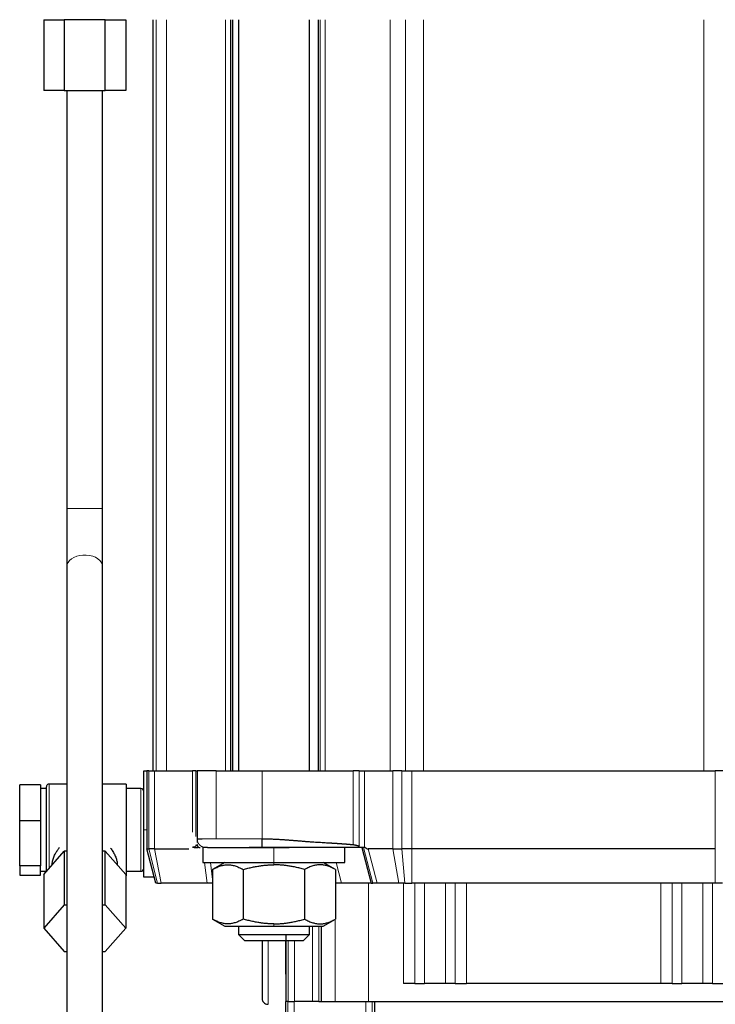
# Model space of a CAD drawing. Header units: inches. Extents: x 0 to 20790, y -12 to 14700.
# Tile 417 of 441: x 13872 to 13990, y 11618 to 11785. Entities that reach past the tile are written whole.
import ezdxf

# ---------------------------------------------------------------- set-up
doc = ezdxf.new("R2010")
doc.units = ezdxf.units.IN
doc.layers.add('1', color=7, linetype='Continuous', true_color=0xffffff)
doc.layers.add('254', color=7, linetype='Continuous', true_color=0xffffff)
doc.styles.add('latin_extended', font='simplex.shx')
doc.dimstyles.get("Standard").update_dxf_attribs({"dimtxt": 0.18, "dimasz": 0.18, "dimexe": 0.18, "dimexo": 0.0625, "dimgap": 0.09, "dimtad": 0, "dimtih": 1, "dimtoh": 1, "dimdec": 4, "dimzin": 0, "dimdsep": 46, "dimtxsty": 'Standard', "dimcen": 0.09, "dimadec": 0, "dimazin": 0, "dimtfac": 1, "dimtdec": 4, "dimtofl": 0, "dimtmove": 0, "dimatfit": 3, "dimfxl": 1, "dimtolj": 1, "dimtzin": 0, "dimarcsym": 0})

# ---------------------------------------------------------------- blocks, each defined once
blk = doc.blocks.new('_U8')
at = {"layer": '254', "color": 3, "linetype": 'Continuous', "lineweight": 13, "transparency": 16777216}
for p, q in [((13940.84, 12760.44), (13940.84, 13273.44)), ((14453.84, 10418.96), (14453.84, 13273.44)), ((14331.34, 13238.44), (14063.34, 13238.44))]:
    blk.add_line(p, q, dxfattribs=at)
at = {"layer": '254', "color": 3, "transparency": 16777216}
for points in [[(14063.34, 13258.86), (14063.34, 13218.02), (13940.84, 13238.44)], [(14331.34, 13218.02), (14331.34, 13258.86), (14453.84, 13238.44)]]:
    blk.add_solid(points, dxfattribs=at)
at = {"layer": 'Defpoints', "color": 0, "transparency": 16777216}
for p in [(13940.84, 13238.44), (13940.84, 12725.44), (14453.84, 10383.96)]:
    blk.add_point(p, dxfattribs=at)
at = {"layer": '254', "color": 2, "lineweight": 13, "transparency": 16777216, "insert": (14074.35, 13422.19), "char_height": 122.5, "attachment_point": 1, "style": 'latin_extended'}
blk.add_mtext('\\A1;513', dxfattribs=at)

msp = doc.modelspace()

# ---------------------------------------------------------------- linework, layer by layer
at = {"layer": '1', "color": 2, "linetype": 'Continuous', "lineweight": 25}
for p, q in [((13875.95, 11784.942), (13879.414, 11784.942)), ((13875.95, 11784.942), (13875.95, 11772.942)), ((13886.342, 11784.942), (13879.414, 11784.942)), ((13879.414, 11784.942), (13879.414, 11772.942)), ((13886.342, 11784.942), (13889.807, 11784.942)), ((13886.342, 11772.942), (13886.342, 11784.942)), ((13889.807, 11784.942), (13889.807, 11772.942)), ((13894.378, 11784.942), (13894.378, 11657.942)), ((13907.574, 11657.942), (13907.574, 11784.942)), ((13907.878, 11784.942), (13907.878, 11657.942)), ((13908.878, 11784.94), (13908.878, 11657.943)), ((13920.878, 11657.943), (13920.878, 11784.94)), ((13922.378, 11784.942), (13922.378, 11657.942)), ((13879.414, 11772.942), (13875.95, 11772.942)), ((13879.414, 11772.942), (13886.342, 11772.942)), ((13879.878, 11772.942), (13879.878, 11702.29)), ((13885.878, 11702.29), (13885.878, 11772.942)), ((13889.807, 11772.942), (13886.342, 11772.942)), ((13879.878, 11702.29), (13879.878, 11692.461)), ((13885.878, 11692.461), (13885.878, 11702.29)), ((13879.878, 11692.461), (13879.878, 11608.206)), ((13885.878, 11608.206), (13885.878, 11692.461)), ((13892.878, 11657.942), (13893.378, 11657.942)), ((13892.878, 11647.942), (13892.878, 11657.942)), ((13893.708, 11657.942), (13893.378, 11657.942)), ((13893.378, 11657.942), (13893.378, 11644.742)), ((13893.708, 11657.942), (13894.652, 11657.942)), ((13894.652, 11657.942), (13901.114, 11657.942)), ((13901.681, 11657.942), (13901.114, 11657.942)), ((13901.681, 11657.942), (13901.878, 11657.942)), ((13905.1, 11657.942), (13901.878, 11657.942)), ((13901.878, 11657.942), (13901.878, 11646.442)), ((13905.1, 11657.942), (13912.878, 11657.942)), ((13912.878, 11657.942), (13928.269, 11657.942)), ((13929.309, 11657.942), (13928.269, 11657.942)), ((13929.309, 11657.942), (13930.221, 11657.942)), ((13930.221, 11657.942), (13934.974, 11657.942)), ((13936.493, 11657.942), (13934.974, 11657.942)), ((13936.493, 11657.942), (13938.228, 11657.942)), ((13938.228, 11657.942), (13989.529, 11657.942)), ((13991.263, 11657.942), (13989.529, 11657.942)), ((13871.878, 11649.476), (13871.878, 11655.581)), ((13875.378, 11655.581), (13871.878, 11655.581)), ((13875.378, 11655.581), (13875.378, 11652.529)), ((13876.378, 11655.192), (13876.378, 11654.794)), ((13879.879, 11655.692), (13876.878, 11655.692)), ((13889.878, 11655.692), (13885.878, 11655.692)), ((13889.878, 11655.692), (13889.878, 11655.267)), ((13889.878, 11655.267), (13889.878, 11640.192)), ((13876.378, 11654.942), (13875.378, 11654.942)), ((13876.378, 11654.794), (13876.378, 11640.874)), ((13892.378, 11654.942), (13889.878, 11654.942)), ((13875.378, 11652.529), (13875.378, 11649.476)), ((13871.878, 11641.836), (13871.878, 11649.476)), ((13875.378, 11649.476), (13871.878, 11649.476)), ((13875.378, 11649.476), (13875.378, 11645.656)), ((13892.878, 11639.942), (13892.878, 11647.942)), ((13875.378, 11645.656), (13875.378, 11641.836)), ((13875.95, 11640.388), (13879.414, 11644.32)), ((13879.878, 11644.32), (13879.414, 11644.32)), ((13879.414, 11644.32), (13879.414, 11635.255)), ((13886.342, 11644.32), (13885.878, 11644.32)), ((13886.342, 11644.32), (13889.807, 11640.388)), ((13886.342, 11635.255), (13886.342, 11644.32)), ((13893.378, 11644.742), (13893.708, 11644.742)), ((13894.932, 11638.942), (13893.378, 11644.742)), ((13894.652, 11644.742), (13893.708, 11644.742)), ((13894.652, 11644.742), (13900.484, 11644.742)), ((13902.878, 11644.942), (13902.878, 11642.442)), ((13903.635, 11644.942), (13902.878, 11644.942)), ((13903.635, 11644.942), (13903.837, 11644.942)), ((13906.581, 11644.942), (13910.686, 11644.942)), ((13914.878, 11644.942), (13910.686, 11644.942)), ((13917.445, 11644.942), (13914.878, 11644.942)), ((13926.878, 11642.442), (13926.878, 11644.942)), ((13929.735, 11644.942), (13931.342, 11638.942)), ((13934.974, 11644.742), (13930.8, 11644.742)), ((13934.974, 11644.742), (13936.493, 11644.742)), ((13938.228, 11644.742), (13936.493, 11644.742)), ((13989.529, 11644.742), (13938.228, 11644.742)), ((13871.878, 11641.836), (13871.878, 11640.302)), ((13875.378, 11641.836), (13871.878, 11641.836)), ((13875.378, 11641.069), (13875.378, 11641.836)), ((13877.378, 11642.101), (13877.378, 11642.009)), ((13888.378, 11642.009), (13888.378, 11642.108)), ((13902.878, 11642.442), (13914.878, 11642.442)), ((13906.578, 11642.442), (13904.483, 11641.232)), ((13914.878, 11642.442), (13926.878, 11642.442)), ((13925.273, 11641.232), (13923.178, 11642.442)), ((13871.878, 11640.302), (13875.378, 11640.302)), ((13875.378, 11640.302), (13875.378, 11641.069)), ((13875.378, 11640.942), (13876.378, 11640.942)), ((13875.95, 11640.388), (13875.95, 11631.323)), ((13889.807, 11640.388), (13889.807, 11631.323)), ((13889.807, 11640.192), (13889.878, 11640.192)), ((13889.878, 11640.942), (13892.378, 11640.942)), ((13904.483, 11641.232), (13904.483, 11632.851)), ((13909.681, 11641.232), (13909.681, 11632.851)), ((13920.076, 11641.232), (13920.076, 11632.851)), ((13925.273, 11641.232), (13925.273, 11632.851)), ((13894.665, 11639.942), (13892.878, 11639.942)), ((13895.159, 11638.942), (13894.932, 11638.942)), ((13895.159, 11638.942), (13895.81, 11638.942)), ((13903.579, 11638.942), (13895.81, 11638.942)), ((13904.556, 11638.942), (13903.579, 11638.942)), ((13929.442, 11638.942), (13925.222, 11638.942)), ((13931.342, 11638.942), (13929.442, 11638.942)), ((13931.342, 11638.942), (13931.607, 11638.942)), ((13932.354, 11638.942), (13931.607, 11638.942)), ((13935.985, 11638.942), (13932.354, 11638.942)), ((13937.032, 11638.942), (13935.985, 11638.942)), ((13937.032, 11638.942), (13938.228, 11638.942)), ((13989.529, 11638.942), (13938.228, 11638.942)), ((13990.724, 11638.942), (13989.529, 11638.942)), ((13879.414, 11635.255), (13875.95, 11631.323)), ((13879.414, 11635.255), (13879.878, 11635.255)), ((13885.878, 11635.255), (13886.342, 11635.255)), ((13889.807, 11631.323), (13886.342, 11635.255)), ((13904.483, 11632.851), (13906.578, 11631.642)), ((13923.178, 11631.642), (13925.273, 11632.851)), ((13875.95, 11631.323), (13879.414, 11627.392)), ((13886.342, 11627.392), (13889.807, 11631.323)), ((13906.578, 11631.642), (13914.878, 11631.642)), ((13908.878, 11631.642), (13908.878, 11630.242)), ((13908.878, 11630.242), (13920.878, 11630.242)), ((13909.878, 11629.242), (13908.878, 11630.242)), ((13914.878, 11631.642), (13923.178, 11631.642)), ((13920.878, 11630.242), (13919.878, 11629.242)), ((13920.878, 11630.242), (13920.878, 11631.642)), ((13922.878, 11631.642), (13922.878, 11618.942)), ((13909.878, 11629.242), (13919.878, 11629.242)), ((13879.414, 11627.392), (13879.878, 11627.392)), ((13885.878, 11627.392), (13886.342, 11627.392)), ((13916.878, 11623.559), (13916.878, 11618.942)), ((13938.721, 11621.942), (13936.807, 11621.942)), ((13938.721, 11621.942), (13940.343, 11621.942)), ((13943.914, 11621.942), (13940.343, 11621.942)), ((13945.536, 11621.942), (13943.914, 11621.942)), ((13945.536, 11621.942), (13947.449, 11621.942)), ((13980.307, 11621.942), (13947.449, 11621.942)), ((13982.221, 11621.942), (13980.307, 11621.942)), ((13982.221, 11621.942), (13983.843, 11621.942)), ((13987.414, 11621.942), (13983.843, 11621.942)), ((13989.036, 11621.942), (13987.414, 11621.942)), ((13989.036, 11621.942), (13990.949, 11621.942)), ((13917.08, 11618.942), (13916.838, 11618.942)), ((13916.838, 11618.942), (13916.838, 11561.939)), ((13917.259, 11618.942), (13917.08, 11618.942)), ((13917.259, 11618.942), (13918.343, 11618.942)), ((13921.414, 11618.942), (13918.343, 11618.942)), ((13922.498, 11618.942), (13921.414, 11618.942)), ((13922.498, 11618.942), (13922.878, 11618.942)), ((13922.878, 11618.942), (13925.222, 11618.942)), ((13925.222, 11618.942), (13930.878, 11618.942)), ((13930.878, 11618.942), (13996.878, 11618.942)), ((13931.878, 11618.942), (13931.878, 11565.942))]:
    msp.add_line(p, q, dxfattribs=at)
at = {"layer": '1', "color": 110, "linetype": 'Continuous', "lineweight": 13}
for p, q in [((13894.987, 11657.942), (13894.987, 11784.942)), ((13896.722, 11784.942), (13896.722, 11657.942)), ((13906.707, 11784.942), (13906.707, 11657.942)), ((13922.683, 11657.942), (13922.683, 11784.942)), ((13923.55, 11657.942), (13923.55, 11784.942)), ((13934.535, 11784.942), (13934.535, 11657.942)), ((13937.131, 11657.942), (13937.131, 11784.942)), ((13940.192, 11784.942), (13940.192, 11657.942)), ((13987.565, 11784.942), (13987.565, 11657.942)), ((13879.878, 11702.29), (13879.926, 11702.29)), ((13879.926, 11702.29), (13885.878, 11702.29)), ((13885.878, 11692.46), (13885.878, 11692.461)), ((13893.708, 11644.742), (13893.708, 11657.942)), ((13894.652, 11657.942), (13894.652, 11644.742)), ((13901.114, 11657.942), (13901.114, 11647.533)), ((13901.681, 11646.799), (13901.681, 11657.942)), ((13905.1, 11646.442), (13905.1, 11657.942)), ((13912.878, 11657.942), (13912.878, 11646.442)), ((13928.269, 11657.942), (13928.269, 11645.449)), ((13929.309, 11645.205), (13929.309, 11657.942)), ((13930.221, 11657.942), (13930.221, 11645.042)), ((13934.974, 11657.942), (13934.974, 11644.742)), ((13936.493, 11644.742), (13936.493, 11657.942)), ((13938.228, 11644.742), (13938.228, 11657.942)), ((13989.529, 11657.942), (13989.529, 11644.742)), ((13876.878, 11655.267), (13876.878, 11655.692)), ((13876.878, 11641.441), (13876.878, 11655.267)), ((13892.378, 11654.942), (13892.378, 11645.656)), ((13893.378, 11647.942), (13892.878, 11647.942)), ((13892.378, 11645.656), (13892.378, 11640.942)), ((13901.681, 11645.19), (13901.681, 11645.422)), ((13893.708, 11644.742), (13895.159, 11638.942)), ((13895.81, 11638.942), (13894.652, 11644.742)), ((13914.878, 11642.442), (13914.878, 11644.942)), ((13931.607, 11638.942), (13929.999, 11644.942)), ((13932.354, 11638.942), (13930.8, 11644.742)), ((13935.985, 11638.942), (13934.974, 11644.742)), ((13936.493, 11644.742), (13937.032, 11638.942)), ((13938.228, 11638.942), (13938.228, 11644.742)), ((13989.529, 11644.742), (13989.529, 11638.942)), ((13903.16, 11642.442), (13903.579, 11638.942)), ((13904.136, 11642.442), (13904.483, 11639.546)), ((13914.878, 11642.036), (13914.878, 11642.442)), ((13926.319, 11638.942), (13925.381, 11642.442)), ((13930.878, 11618.942), (13930.878, 11638.942)), ((13936.807, 11621.942), (13936.807, 11638.942)), ((13938.721, 11638.942), (13938.721, 11621.942)), ((13940.343, 11621.942), (13940.343, 11638.942)), ((13943.914, 11638.942), (13943.914, 11621.942)), ((13945.536, 11638.942), (13945.536, 11621.942)), ((13947.449, 11621.942), (13947.449, 11638.942)), ((13980.307, 11621.942), (13980.307, 11638.942)), ((13982.221, 11638.942), (13982.221, 11621.942)), ((13983.843, 11621.942), (13983.843, 11638.942)), ((13987.414, 11621.942), (13987.414, 11638.942)), ((13989.036, 11638.942), (13989.036, 11621.942)), ((13914.878, 11631.642), (13914.878, 11632.047)), ((13925.222, 11632.821), (13925.222, 11618.942)), ((13921.414, 11631.642), (13921.414, 11618.942)), ((13922.498, 11631.642), (13922.498, 11618.942)), ((13917.259, 11629.241), (13917.259, 11618.942)), ((13918.343, 11618.942), (13918.343, 11629.241)), ((13917.219, 11618.942), (13917.219, 11561.939)), ((13918.303, 11561.939), (13918.303, 11618.942)), ((13930.414, 11618.942), (13930.414, 11565.941)), ((13931.498, 11565.941), (13931.498, 11618.942))]:
    msp.add_line(p, q, dxfattribs=at)
at = {"layer": '1', "color": 2, "linetype": 'Continuous', "lineweight": 25}
for centre, start, end in [((13892.378, 11654.442), 0, 90), ((13892.378, 11641.442), 270, 0)]:
    msp.add_arc(centre, 0.5, start, end, dxfattribs=at)
at = {"layer": '1', "color": 110, "linetype": 'Continuous', "lineweight": 13}
for centre, major_axis, ratio, start_param, end_param in [((13882.878, 11692.461), (3, 0), 0.6552992, 0, 2.9639817), ((13882.878, 11692.461), (3, 0), 0.6552992, 2.9639817, 3.141678), ((13912.878, 11627.942), (0, 8.5), 0.0003061, 3.1415936, 4.8658648), ((13913.878, 11627.942), (0, 9.5), 0.0003061, 3.1416707, 4.849574)]:
    msp.add_ellipse(centre, major_axis=major_axis, ratio=ratio, start_param=start_param, end_param=end_param, dxfattribs=at)
at = {"layer": '1', "color": 2, "linetype": 'Continuous', "lineweight": 25}
for centre, major_axis, ratio, start_param, end_param in [((13929.788, 11656.333), (-1.053, 11.589), 0.1963406, 2.8995969, 3.1237606), ((13912.878, 11627.942), (0, 8.5), 0.0003061, 1.4172973, 1.5705474), ((13916.878, 11627.942), (0, -9.5), 0.0003061, 1.091362, 1.7080644), ((13912.878, 11627.942), (0, 8.5), 0.0003061, 1.5705474, 3.1415936)]:
    msp.add_ellipse(centre, major_axis=major_axis, ratio=ratio, start_param=start_param, end_param=end_param, dxfattribs=at)
for points, degree, knots in [([(13876.878, 11655.692), (13876.813, 11655.691), (13876.688, 11655.667), (13876.515, 11655.554), (13876.403, 11655.379), (13876.379, 11655.251), (13876.378, 11655.184)], 3, [0, 0, 0, 0, 0.242552, 0.5012607, 0.7593255, 1, 1, 1, 1]), ([(13901.114, 11645.042), (13901.12, 11645.04), (13901.133, 11645.037), (13901.152, 11645.032), (13901.171, 11645.027), (13901.19, 11645.023), (13901.21, 11645.018), (13901.229, 11645.014), (13901.249, 11645.011), (13901.269, 11645.007), (13901.289, 11645.003), (13901.309, 11645), (13901.33, 11644.996), (13901.35, 11644.993), (13901.371, 11644.99), (13901.392, 11644.987), (13901.412, 11644.984), (13901.433, 11644.981), (13901.455, 11644.978), (13901.476, 11644.975), (13901.497, 11644.973), (13901.519, 11644.97), (13901.54, 11644.968), (13901.578, 11644.964), (13901.633, 11644.959), (13901.708, 11644.953), (13901.779, 11644.949), (13901.845, 11644.945), (13901.892, 11644.944), (13901.929, 11644.943), (13901.952, 11644.942), (13901.972, 11644.942), (13901.988, 11644.942), (13902, 11644.942), (13902.009, 11644.942), (13902.014, 11644.942), (13902.017, 11644.942), (13902.018, 11644.942)], 3, [0, 0, 0, 0, 0.0210554, 0.0422719, 0.0636479, 0.0851818, 0.1068718, 0.1287156, 0.1507113, 0.1728562, 0.1951478, 0.2175833, 0.2401596, 0.2628738, 0.2857227, 0.3087031, 0.3318118, 0.3550459, 0.3784023, 0.4018792, 0.4254773, 0.4491973, 0.4730399, 0.4970052, 0.5731445, 0.6564192, 0.7468327, 0.8058672, 0.8749512, 0.9039592, 0.929165, 0.9505589, 0.9681304, 0.9818688, 0.9917645, 0.9978098, 1, 1, 1, 1]), ([(13901.878, 11645.45), (13901.878, 11645.442), (13901.875, 11645.416), (13901.861, 11645.382), (13901.833, 11645.333), (13901.791, 11645.276), (13901.724, 11645.218), (13901.681, 11645.19)], 3, [0, 0, 0, 0, 0.1241343, 0.4010498, 0.4010498, 0.6779653, 1, 1, 1, 1]), ([(13901.878, 11646.442), (13901.878, 11646.441), (13901.878, 11646.44), (13901.878, 11646.433), (13901.878, 11646.386), (13901.878, 11646.222), (13901.878, 11646.048), (13901.878, 11645.958), (13901.878, 11645.915), (13901.878, 11645.779)], 3, [0, 0, 0, 0, 0.0669603, 0.0669603, 0.222708, 0.6899511, 0.8456988, 0.8456988, 1, 1, 1, 1]), ([(13901.878, 11646.442), (13901.88, 11646.442), (13901.898, 11646.442), (13901.967, 11646.442), (13902.019, 11646.442), (13902.16, 11646.442), (13902.248, 11646.442), (13902.457, 11646.442), (13902.578, 11646.442), (13902.716, 11646.442)], 3, [0, 0, 0, 0, 0.240702, 0.240702, 0.4938013, 0.4938013, 0.7469007, 0.7469007, 1, 1, 1, 1]), ([(13901.878, 11645.45), (13901.878, 11645.447), (13901.878, 11645.44), (13901.879, 11645.429), (13901.879, 11645.419), (13901.88, 11645.408), (13901.881, 11645.398), (13901.883, 11645.387), (13901.884, 11645.377), (13901.886, 11645.367), (13901.888, 11645.356), (13901.89, 11645.346), (13901.892, 11645.336), (13901.895, 11645.325), (13901.897, 11645.315), (13901.9, 11645.305), (13901.903, 11645.295), (13901.907, 11645.286), (13901.91, 11645.276), (13901.914, 11645.266), (13901.918, 11645.257), (13901.922, 11645.248), (13901.926, 11645.238), (13901.93, 11645.229), (13901.935, 11645.22), (13901.939, 11645.211), (13901.944, 11645.203), (13901.949, 11645.194), (13901.954, 11645.186), (13901.959, 11645.178), (13901.965, 11645.169), (13901.97, 11645.162), (13901.976, 11645.154), (13901.981, 11645.146), (13901.987, 11645.139), (13901.993, 11645.132), (13901.998, 11645.125), (13902.004, 11645.118), (13902.01, 11645.111), (13902.016, 11645.104), (13902.022, 11645.098), (13902.031, 11645.089), (13902.042, 11645.079), (13902.056, 11645.066), (13902.071, 11645.054), (13902.086, 11645.042), (13902.102, 11645.03), (13902.119, 11645.019), (13902.137, 11645.009), (13902.156, 11644.999), (13902.175, 11644.989), (13902.194, 11644.981), (13902.214, 11644.973), (13902.235, 11644.966), (13902.256, 11644.959), (13902.277, 11644.954), (13902.299, 11644.95), (13902.321, 11644.946), (13902.343, 11644.944), (13902.365, 11644.942), (13902.38, 11644.942), (13902.387, 11644.942)], 3, [0, 0, 0, 0, 0.0132519, 0.0265153, 0.0397861, 0.0530604, 0.0663339, 0.0796025, 0.092862, 0.1061084, 0.1193374, 0.1325449, 0.1457267, 0.1588787, 0.1719968, 0.1850769, 0.198115, 0.211107, 0.2240491, 0.2369373, 0.2497678, 0.2625369, 0.2752409, 0.2878762, 0.3004392, 0.3129266, 0.3253349, 0.337661, 0.3499016, 0.3620538, 0.3741145, 0.386081, 0.3979505, 0.4097204, 0.4213881, 0.4329513, 0.4444076, 0.4557549, 0.4669911, 0.4781143, 0.4891226, 0.5000143, 0.5230632, 0.546622, 0.5706729, 0.5951957, 0.6201682, 0.6455659, 0.6713623, 0.6975285, 0.7240342, 0.7508469, 0.7779325, 0.8052557, 0.8327798, 0.860467, 0.8882791, 0.9161773, 0.9441227, 0.9720764, 1, 1, 1, 1]), ([(13912.878, 11644.942), (13912.878, 11644.943), (13912.878, 11644.951), (13912.878, 11644.984), (13912.878, 11645.01), (13912.878, 11645.084), (13912.878, 11645.13), (13912.878, 11645.242), (13912.878, 11645.308), (13912.878, 11645.454), (13912.878, 11645.535), (13912.878, 11645.707), (13912.878, 11645.797), (13912.878, 11645.982), (13912.878, 11646.076), (13912.878, 11646.262), (13912.878, 11646.354), (13912.878, 11646.442)], 3, [0, 0, 0, 0, 0.1178119, 0.1178119, 0.2438388, 0.2438388, 0.3698656, 0.3698656, 0.4958925, 0.4958925, 0.6219194, 0.6219194, 0.7479463, 0.7479463, 0.8739731, 0.8739731, 1, 1, 1, 1]), ([(13912.878, 11646.442), (13914.571, 11646.435), (13916.737, 11646.274), (13918.659, 11646.131), (13920.58, 11645.971), (13920.926, 11645.942), (13924.047, 11645.758), (13924.433, 11645.734), (13925.517, 11645.667), (13926.358, 11645.606), (13927.314, 11645.537), (13928.269, 11645.449)], 2, [0, 0, 0, 0.25, 0.25, 0.5, 0.5, 0.625, 0.75, 0.75, 0.875, 0.875, 1, 1, 1]), ([(13928.269, 11645.449), (13928.276, 11645.448), (13928.291, 11645.447), (13928.313, 11645.444), (13928.335, 11645.441), (13928.358, 11645.438), (13928.382, 11645.434), (13928.405, 11645.431), (13928.429, 11645.427), (13928.453, 11645.423), (13928.478, 11645.418), (13928.503, 11645.414), (13928.528, 11645.409), (13928.553, 11645.404), (13928.579, 11645.399), (13928.605, 11645.393), (13928.631, 11645.388), (13928.658, 11645.382), (13928.685, 11645.375), (13928.712, 11645.369), (13928.74, 11645.362), (13928.768, 11645.355), (13928.804, 11645.346), (13928.848, 11645.335), (13928.9, 11645.321), (13928.952, 11645.307), (13929.004, 11645.293), (13929.056, 11645.279), (13929.107, 11645.265), (13929.158, 11645.25), (13929.209, 11645.235), (13929.259, 11645.22), (13929.293, 11645.21), (13929.309, 11645.205)], 3, [0, 0, 0, 0, 0.0202149, 0.0407543, 0.0616194, 0.0828119, 0.1043328, 0.1261836, 0.1483654, 0.1708793, 0.1937265, 0.2169079, 0.2404247, 0.2642778, 0.288468, 0.3129963, 0.3378635, 0.3630705, 0.388618, 0.4145068, 0.4407375, 0.467311, 0.4942278, 0.5446187, 0.5950495, 0.6455209, 0.6960333, 0.7465873, 0.7971834, 0.8478222, 0.8985042, 0.94923, 1, 1, 1, 1]), ([(13930.265, 11645.032), (13930.266, 11645.031), (13930.267, 11645.029), (13930.268, 11645.027), (13930.27, 11645.024), (13930.271, 11645.022), (13930.272, 11645.018), (13930.273, 11645.014), (13930.274, 11645.01), (13930.274, 11645.004), (13930.272, 11644.995), (13930.266, 11644.985), (13930.254, 11644.973), (13930.24, 11644.964), (13930.226, 11644.958), (13930.213, 11644.953), (13930.199, 11644.949), (13930.185, 11644.946), (13930.169, 11644.943), (13930.154, 11644.942), (13930.143, 11644.942), (13930.137, 11644.942)], 3, [0, 0, 0, 0, 0.0097483, 0.0189577, 0.0276862, 0.0360022, 0.0439845, 0.0655467, 0.0762347, 0.0873356, 0.1264123, 0.1764229, 0.2654211, 0.3784762, 0.4559436, 0.5369689, 0.6216985, 0.7102609, 0.8027682, 0.899319, 1, 1, 1, 1]), ([(13877.378, 11642.086), (13877.378, 11642.122), (13877.381, 11642.255), (13877.405, 11642.495), (13877.47, 11642.81), (13877.566, 11643.136), (13877.695, 11643.471), (13877.878, 11643.863), (13878.132, 11644.314), (13878.4, 11644.706), (13878.57, 11644.929), (13878.617, 11644.988)], 3, [0, 0, 0, 0, 0.042466, 0.1550502, 0.2684274, 0.3794349, 0.4916305, 0.6056121, 0.7708676, 0.9389559, 1, 1, 1, 1]), ([(13887.231, 11644.871), (13887.267, 11644.823), (13887.373, 11644.679), (13887.545, 11644.428), (13887.735, 11644.12), (13887.906, 11643.804), (13888.056, 11643.483), (13888.182, 11643.16), (13888.281, 11642.836), (13888.347, 11642.522), (13888.374, 11642.275), (13888.378, 11642.132), (13888.378, 11642.088)], 3, [0, 0, 0, 0, 0.0512789, 0.1529075, 0.2635554, 0.3724151, 0.4799143, 0.5969033, 0.7125551, 0.8275126, 0.9452864, 1, 1, 1, 1]), ([(13903.635, 11644.942), (13903.727, 11644.942), (13903.993, 11644.942), (13904.599, 11644.942), (13905.762, 11644.942), (13907.701, 11644.942), (13909.637, 11644.942), (13910.66, 11644.942), (13910.686, 11644.942)], 3, [0, 0, 0, 0, 0.1134573, 0.2599338, 0.4063772, 0.6992769, 0.9921987, 1, 1, 1, 1]), ([(13910.686, 11644.942), (13911.158, 11644.942), (13911.888, 11644.942), (13912.625, 11644.942), (13912.878, 11644.942)], 3, [0, 0, 0, 0, 0.6571494, 1, 1, 1, 1]), ([(13912.878, 11644.94), (13912.913, 11644.94), (13912.983, 11644.94), (13913.088, 11644.941), (13913.194, 11644.941), (13913.3, 11644.941), (13913.406, 11644.941), (13913.513, 11644.941), (13913.62, 11644.942), (13913.728, 11644.942), (13913.836, 11644.942), (13913.944, 11644.942), (13914.053, 11644.942), (13914.163, 11644.942), (13914.272, 11644.942), (13914.383, 11644.942), (13914.493, 11644.942), (13914.604, 11644.942), (13914.716, 11644.941), (13914.828, 11644.941), (13914.94, 11644.941), (13915.053, 11644.941), (13915.201, 11644.941), (13915.391, 11644.941), (13915.628, 11644.941), (13915.884, 11644.941), (13916.159, 11644.941), (13916.454, 11644.941), (13916.767, 11644.941), (13917.1, 11644.942), (13917.328, 11644.942), (13917.445, 11644.942)], 3, [0, 0, 0, 0, 0.022877, 0.0458493, 0.068917, 0.0920801, 0.1153386, 0.1386928, 0.1621425, 0.1856878, 0.2093289, 0.2330658, 0.2568986, 0.2808273, 0.3048521, 0.328973, 0.3531901, 0.3775036, 0.4019135, 0.4264199, 0.4510229, 0.4757226, 0.5005191, 0.5482584, 0.600198, 0.6563372, 0.7166753, 0.7812114, 0.8499449, 0.9228747, 1, 1, 1, 1]), ([(13928.267, 11644.942), (13927.899, 11644.942), (13927.509, 11644.942), (13927.278, 11644.942), (13926.736, 11644.942), (13926.19, 11644.942), (13925.574, 11644.942), (13924.675, 11644.942), (13921.087, 11644.942), (13920.151, 11644.942), (13919.62, 11644.942), (13918.798, 11644.942), (13917.634, 11644.942), (13917.445, 11644.942)], 2, [0, 0, 0, 0.0714286, 0.0714286, 0.1428571, 0.1428571, 0.25, 0.25, 0.5, 0.75, 0.75, 0.875, 0.875, 1, 1, 1]), ([(13930.137, 11644.942), (13929.846, 11644.942), (13929.655, 11644.942), (13929.38, 11644.942), (13928.932, 11644.942), (13928.614, 11644.942), (13928.431, 11644.942), (13928.318, 11644.942), (13928.267, 11644.942)], 2, [0, 0, 0, 0.2857143, 0.2857143, 0.5714286, 0.7857143, 0.8928571, 0.9464286, 1, 1, 1]), ([(13912.878, 11619.482), (13912.878, 11619.471), (13912.878, 11619.446), (13912.878, 11619.426), (13912.879, 11619.413), (13912.879, 11619.397), (13912.881, 11619.364), (13912.888, 11619.29), (13912.918, 11619.141), (13913.001, 11618.938), (13913.178, 11618.706), (13913.442, 11618.524), (13913.705, 11618.434), (13913.856, 11618.449), (13913.89, 11618.455)], 3, [0, 0, 0, 0, 0.2561754, 0.2975662, 0.3159793, 0.3283914, 0.3408603, 0.3701316, 0.4245139, 0.5398302, 0.6529584, 0.8007085, 0.956157, 1, 1, 1, 1])]:
    msp.add_open_spline(points, degree=degree, knots=knots, dxfattribs=at)
at = {"layer": '1', "color": 110, "linetype": 'Continuous', "lineweight": 13}
for points, knots in [([(13901.114, 11645.042), (13901.119, 11645.042), (13901.13, 11645.042), (13901.146, 11645.042), (13901.161, 11645.042), (13901.177, 11645.043), (13901.193, 11645.044), (13901.208, 11645.045), (13901.224, 11645.046), (13901.239, 11645.047), (13901.255, 11645.049), (13901.27, 11645.051), (13901.286, 11645.053), (13901.301, 11645.055), (13901.316, 11645.057), (13901.331, 11645.06), (13901.346, 11645.062), (13901.361, 11645.065), (13901.376, 11645.068), (13901.391, 11645.072), (13901.406, 11645.075), (13901.42, 11645.079), (13901.435, 11645.082), (13901.449, 11645.086), (13901.463, 11645.09), (13901.478, 11645.095), (13901.492, 11645.099), (13901.505, 11645.104), (13901.519, 11645.109), (13901.533, 11645.114), (13901.546, 11645.119), (13901.559, 11645.125), (13901.572, 11645.13), (13901.585, 11645.136), (13901.598, 11645.142), (13901.61, 11645.148), (13901.623, 11645.155), (13901.635, 11645.161), (13901.647, 11645.168), (13901.658, 11645.175), (13901.67, 11645.182), (13901.677, 11645.187), (13901.681, 11645.19)], [0, 0, 0, 0, 0.0214274, 0.0430249, 0.0647939, 0.0867356, 0.1088511, 0.1311416, 0.1536083, 0.1762523, 0.1990747, 0.2220766, 0.245259, 0.2686229, 0.2921693, 0.3158992, 0.3398136, 0.3639133, 0.3881993, 0.4126725, 0.4373337, 0.4621838, 0.4872236, 0.5124539, 0.5378755, 0.5634892, 0.5892957, 0.6152958, 0.6414903, 0.6678797, 0.6944648, 0.7212462, 0.7482248, 0.7754009, 0.8027754, 0.8303489, 0.8581218, 0.8860949, 0.9142687, 0.9426438, 0.9712207, 1, 1, 1, 1]), ([(13903.378, 11644.942), (13903.372, 11644.942), (13903.358, 11644.942), (13903.338, 11644.942), (13903.318, 11644.943), (13903.298, 11644.944), (13903.278, 11644.945), (13903.258, 11644.946), (13903.237, 11644.948), (13903.217, 11644.95), (13903.196, 11644.953), (13903.175, 11644.955), (13903.155, 11644.958), (13903.134, 11644.962), (13903.113, 11644.965), (13903.092, 11644.969), (13903.071, 11644.973), (13903.051, 11644.978), (13903.03, 11644.983), (13903.009, 11644.988), (13902.988, 11644.993), (13902.967, 11644.999), (13902.946, 11645.005), (13902.925, 11645.012), (13902.904, 11645.018), (13902.883, 11645.026), (13902.862, 11645.033), (13902.842, 11645.041), (13902.821, 11645.049), (13902.8, 11645.057), (13902.78, 11645.066), (13902.759, 11645.075), (13902.739, 11645.085), (13902.718, 11645.095), (13902.698, 11645.105), (13902.678, 11645.115), (13902.658, 11645.126), (13902.638, 11645.137), (13902.618, 11645.148), (13902.599, 11645.16), (13902.579, 11645.172), (13902.56, 11645.185), (13902.541, 11645.197), (13902.522, 11645.21), (13902.503, 11645.224), (13902.484, 11645.237), (13902.466, 11645.251), (13902.448, 11645.265), (13902.43, 11645.28), (13902.412, 11645.295), (13902.394, 11645.31), (13902.377, 11645.325), (13902.36, 11645.341), (13902.343, 11645.357), (13902.326, 11645.373), (13902.309, 11645.389), (13902.293, 11645.406), (13902.277, 11645.423), (13902.262, 11645.44), (13902.246, 11645.457), (13902.231, 11645.475), (13902.217, 11645.493), (13902.202, 11645.511), (13902.188, 11645.529), (13902.174, 11645.548), (13902.16, 11645.566), (13902.147, 11645.585), (13902.134, 11645.604), (13902.121, 11645.623), (13902.109, 11645.643), (13902.097, 11645.662), (13902.085, 11645.682), (13902.074, 11645.701), (13902.063, 11645.721), (13902.052, 11645.741), (13902.041, 11645.761), (13902.031, 11645.782), (13902.022, 11645.802), (13902.012, 11645.823), (13902.003, 11645.843), (13901.994, 11645.864), (13901.986, 11645.884), (13901.978, 11645.905), (13901.97, 11645.926), (13901.962, 11645.947), (13901.955, 11645.967), (13901.948, 11645.988), (13901.942, 11646.009), (13901.936, 11646.03), (13901.93, 11646.051), (13901.925, 11646.072), (13901.919, 11646.093), (13901.915, 11646.114), (13901.91, 11646.135), (13901.906, 11646.156), (13901.902, 11646.176), (13901.898, 11646.197), (13901.895, 11646.218), (13901.892, 11646.239), (13901.889, 11646.259), (13901.887, 11646.28), (13901.885, 11646.3), (13901.883, 11646.321), (13901.882, 11646.341), (13901.88, 11646.361), (13901.88, 11646.382), (13901.879, 11646.402), (13901.878, 11646.422), (13901.878, 11646.435), (13901.878, 11646.442)], [0, 0, 0, 0, 0.0084372, 0.0169202, 0.0254484, 0.0340215, 0.0426391, 0.0513007, 0.0600059, 0.0687541, 0.0775449, 0.0863776, 0.0952519, 0.104167, 0.1131224, 0.1221175, 0.1311516, 0.140224, 0.1493342, 0.1584813, 0.1676647, 0.1768836, 0.1861373, 0.1954249, 0.2047457, 0.2140988, 0.2234834, 0.2328987, 0.2423436, 0.2518174, 0.2613191, 0.2708478, 0.2804024, 0.2899822, 0.299586, 0.3092128, 0.3188616, 0.3285315, 0.3382213, 0.3479299, 0.3576564, 0.3673995, 0.3771583, 0.3869316, 0.3967182, 0.4065171, 0.4163271, 0.4261471, 0.4359758, 0.4458122, 0.4556551, 0.4655033, 0.4753556, 0.4852109, 0.4950679, 0.5049256, 0.5147826, 0.5246379, 0.5344902, 0.5443384, 0.5541813, 0.5640178, 0.5738466, 0.5836666, 0.5934766, 0.6032756, 0.6130623, 0.6228356, 0.6325944, 0.6423377, 0.6520642, 0.6617729, 0.6714628, 0.6811327, 0.6907817, 0.7004086, 0.7100125, 0.7195924, 0.7291472, 0.7386759, 0.7481778, 0.7576517, 0.7670968, 0.7765121, 0.7858969, 0.7952501, 0.804571, 0.8138588, 0.8231126, 0.8323317, 0.8415153, 0.8506626, 0.8597729, 0.8688455, 0.8778798, 0.8868751, 0.8958307, 0.904746, 0.9136204, 0.9224533, 0.9312443, 0.9399927, 0.948698, 0.9573599, 0.9659776, 0.974551, 0.9830794, 0.9915625, 1, 1, 1, 1]), ([(13902.716, 11646.442), (13902.853, 11646.442), (13903.008, 11646.442), (13903.347, 11646.442), (13903.532, 11646.442), (13903.932, 11646.442), (13904.147, 11646.442), (13904.604, 11646.442), (13904.846, 11646.442), (13905.1, 11646.442)], [0, 0, 0, 0, 0.25, 0.25, 0.5, 0.5, 0.75, 0.75, 1, 1, 1, 1]), ([(13912.878, 11646.442), (13912.586, 11646.443), (13911.7, 11646.44), (13909.649, 11646.442), (13907.237, 11646.441), (13905.672, 11646.441), (13905.1, 11646.442)], [0, 0, 0, 0, 0.1016598, 0.3075043, 0.7195306, 1, 1, 1, 1])]:
    msp.add_open_spline(points, degree=3, knots=knots, dxfattribs=at)
at = {"layer": '1', "color": 2, "linetype": 'Continuous', "lineweight": 25}
for points, weights in [([(13904.483, 11641.232), (13907.082, 11642.732), (13909.681, 11641.232)], [1, 1.15470053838, 1]), ([(13909.681, 11641.232), (13912.466, 11642.036), (13914.878, 11642.036)], [1, 1.07735026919, 1.07735026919]), ([(13920.076, 11641.232), (13917.291, 11642.036), (13914.878, 11642.036)], [1, 1.07735026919, 1.07735026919]), ([(13925.273, 11641.232), (13922.675, 11642.732), (13920.076, 11641.232)], [1, 1.15470053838, 1]), ([(13909.681, 11632.851), (13907.082, 11631.351), (13904.483, 11632.851)], [1, 1.15470053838, 1]), ([(13914.878, 11632.047), (13912.466, 11632.047), (13909.681, 11632.851)], [1.07735026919, 1.07735026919, 1]), ([(13914.878, 11632.047), (13917.291, 11632.047), (13920.076, 11632.851)], [1.07735026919, 1.07735026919, 1]), ([(13920.076, 11632.851), (13922.675, 11631.351), (13925.273, 11632.851)], [1, 1.15470053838, 1])]:
    msp.add_rational_spline(points, weights, degree=2, dxfattribs=at)
msp.add_open_spline([(13916.878, 11630.242), (13916.878, 11628.014), (13916.878, 11625.787), (13916.878, 11623.559)], degree=3, dxfattribs=at)

# ---------------------------------------------------------------- dimensions: what is measured, and where the dimension line sits
at = {"layer": '254', "color": 2, "linetype": 'Continuous', "lineweight": 13}
dim = msp.add_linear_dim(base=(13940.838, 13238.442), p1=(14453.838, 10383.957), p2=(13940.838, 12725.442), dimstyle='Standard', override={"dimscale": 35, "dimtxt": 3.5, "dimasz": 3.5, "dimexe": 1, "dimexo": 1, "dimgap": 1.75, "dimtad": 1, "dimtih": 1, "dimtoh": 0, "dimdec": 2, "dimlfac": 1, "dimzin": 8, "dimdsep": 46, "dimlunit": 2, "dimtxsty": 'latin_extended', "dimsah": 1, "dimse1": 0, "dimse2": 0, "dimsd1": 0, "dimsd2": 0, "dimclrd": 3, "dimclre": 3, "dimclrt": 2, "dimtol": 0, "dimtm": -0.1, "dimtfac": 0.714286, "dimtdec": 3, "dimtofl": 1, "dimtmove": 0, "dimtzin": 8, "dimlwd": 13, "dimlwe": 13}, dxfattribs=at)
dim.commit()
dim.dimension.update_dxf_attribs({"geometry": '_U8', "text_midpoint": (14220.18, 13238.442), "dimtype": 160})

doc.saveas('drawing.dxf')
